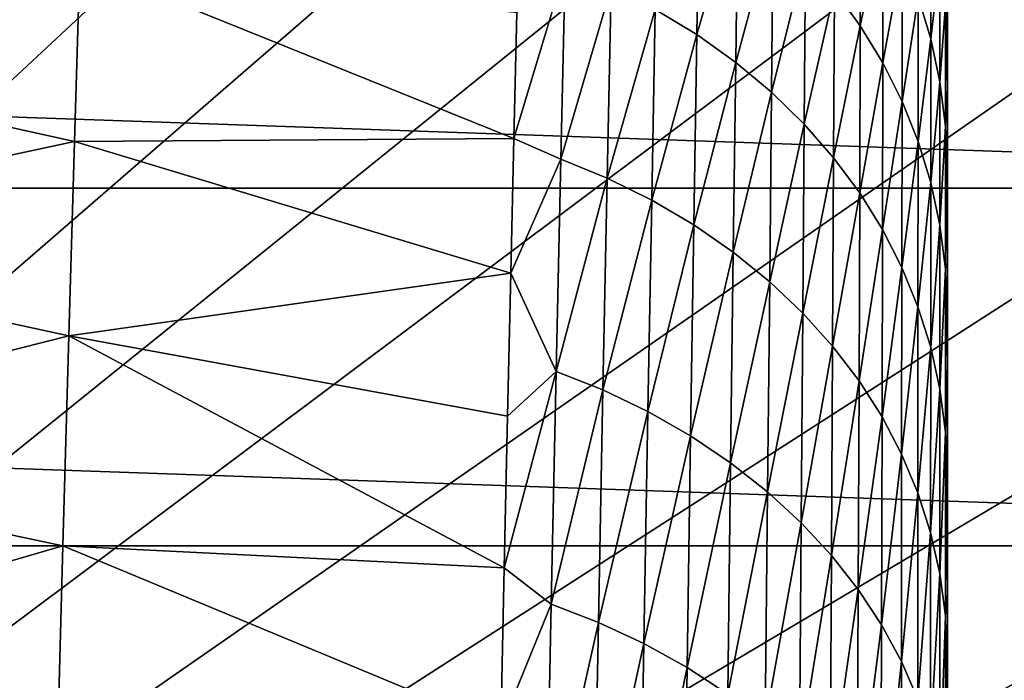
# Model space of a CAD drawing. Header units: metres. Extents: x -24 to 72, y -247 to 22.
# Tile 478 of 573: x 11.84 to 15.72, y 8.62 to 11.23. Entities that reach past the tile are written whole.
import ezdxf

# ---------------------------------------------------------------- set-up
doc = ezdxf.new("R2010")
doc.units = ezdxf.units.M
doc.layers.add('solid_509589_MEDIA_SW0001', color=7, linetype='CONTINUOUS')

msp = doc.modelspace()

# ---------------------------------------------------------------- linework, layer by layer
at = {"layer": 'solid_509589_MEDIA_SW0001'}
for points in [[(12.423874, 16.596352, 132.530869), (11.823595, 17.029215, 132.530869), (0, 0, 132.892746)], [(13.00832, 16.14234, 132.530869), (12.423874, 16.596352, 132.530869), (0, 0, 132.892746)], [(13.576189, 15.667758, 132.530869), (13.00832, 16.14234, 132.530869), (0, 0, 132.892746)], [(14.126758, 15.173208, 132.530869), (13.576189, 15.667758, 132.530869), (0, 0, 132.892746)], [(14.659324, 14.659324, 132.530869), (14.126758, 15.173208, 132.530869), (0, 0, 132.892746)], [(15.173208, 14.126758, 132.530869), (14.659324, 14.659324, 132.530869), (0, 0, 132.892746)], [(15.667758, 13.576189, 132.530869), (15.173208, 14.126758, 132.530869), (0, 0, 132.892746)], [(16.14234, 13.00832, 132.530869), (15.667758, 13.576189, 132.530869), (0, 0, 132.892746)], [(16.596352, 12.423874, 132.530869), (16.14234, 13.00832, 132.530869), (0, 0, 132.892746)], [(17.029215, 11.823595, 132.530869), (16.596352, 12.423874, 132.530869), (0, 0, 132.892746)], [(15.5, -8.1, 133.193756), (-15.5, 12.203133, 133.193756), (15.5, 12.203134, 133.193756)], [(15.5, -8.1, 133.193756), (-15.5, -8.1, 133.193756), (-15.5, 12.203133, 133.193756)], [(15.5, -8.1, 133.193756), (15.5, 12.203134, 133.193756), (15.5, 12.203133, 244.809753)], [(15.5, 10.490571, 244.809753), (15.5, -8.1, 133.193756), (15.5, 12.203133, 244.809753)], [(15.5, 12.183434, 246.408981), (15.5, 10.490571, 244.809753), (15.5, 12.203133, 244.809753)], [(15.500015, 10.826021, 246.432861), (15.5, 10.490571, 244.809753), (15.5, 12.183434, 246.408981)], [(15.500015, 10.826021, 246.432861), (15.5, 12.183434, 246.408981), (15.5, 12.124456, 248.003204)], [(15.500057, 10.769047, 248.047821), (15.5, 12.124456, 248.003204), (15.5, 12.026384, 249.591705)], [(15.500057, 10.769047, 248.047821), (15.500015, 10.826021, 246.432861), (15.5, 12.124456, 248.003204)], [(15.500119, 10.671606, 249.6539), (15.5, 12.026384, 249.591705), (15.5, 11.889461, 251.173141)], [(15.500119, 10.671606, 249.6539), (15.500057, 10.769047, 248.047821), (15.5, 12.026384, 249.591705)], [(-19.866144, 10.563422), (-19.081202, 11.923001), (19.866144, 10.563422)], [(-19.081202, 11.923001), (19.081202, 11.923001), (19.866144, 10.563422)], [(15.500196, 10.534052, 251.250351), (15.5, 11.889461, 251.173141), (15.5, 11.71394, 252.746567)], [(15.500196, 10.534052, 251.250351), (15.500119, 10.671606, 249.6539), (15.5, 11.889461, 251.173141)], [(17.440376, 11.208249, 132.530869), (17.029215, 11.823595, 132.530869), (0, 0, 132.892746)], [(10.285786, 11.13845, 267.299744), (12.073074, 11.452102, 265.39563), (10.308873, 11.850399, 265.34729)], [(14.510159, 11.169445, 263.917236), (14.520447, 11.836917, 261.612061), (14.345538, 11.268846, 263.928772)], [(14.672222, 11.726203, 261.597839), (14.520447, 11.836917, 261.612061), (14.510159, 11.169445, 263.917236)], [(15.15573, 11.204144, 261.497375), (15.157291, 11.780373, 259.183044), (15.053955, 11.344815, 261.528229)], [(15.245524, 11.631985, 259.154816), (15.157291, 11.780373, 259.183044), (15.15573, 11.204144, 261.497375)], [(14.663878, 11.059993, 263.900146), (14.672222, 11.726203, 261.597839), (14.510159, 11.169445, 263.917236)], [(14.81205, 11.6066, 261.578888), (14.672222, 11.726203, 261.597839), (14.663878, 11.059993, 263.900146)], [(15.500284, 10.356737, 252.836411), (15.5, 11.71394, 252.746567), (15.5, 11.500129, 254.310837)], [(15.500284, 10.356737, 252.836411), (15.500196, 10.534052, 251.250351), (15.5, 11.71394, 252.746567)], [(15.244703, 11.057599, 261.463501), (15.245524, 11.631985, 259.154816), (15.15573, 11.204144, 261.497375)], [(15.321191, 11.477777, 259.124481), (15.245524, 11.631985, 259.154816), (15.244703, 11.057599, 261.463501)], [(15.434031, 11.152764, 259.059509), (15.433906, 11.636647, 256.740906), (15.384137, 11.317962, 259.09256)], [(15.470279, 11.463981, 256.71344), (15.433906, 11.636647, 256.740906), (15.434031, 11.152764, 259.059509)], [(14.805573, 10.941773, 263.877625), (14.81205, 11.6066, 261.578888), (14.663878, 11.059993, 263.900146)], [(14.939375, 11.479183, 261.555573), (14.81205, 11.6066, 261.578888), (14.805573, 10.941773, 263.877625)], [(14.93459, 10.815884, 263.850037), (14.939375, 11.479183, 261.555573), (14.805573, 10.941773, 263.877625)], [(15.053955, 11.344815, 261.528229), (14.939375, 11.479183, 261.555573), (14.93459, 10.815884, 263.850037)], [(15.320852, 10.905462, 261.427216), (15.321191, 11.477777, 259.124481), (15.244703, 11.057599, 261.463501)], [(15.384137, 11.317962, 259.09256), (15.321191, 11.477777, 259.124481), (15.320852, 10.905462, 261.427216)], [(15.500377, 10.140013, 254.411331), (15.5, 11.500129, 254.310837), (15.5, 11.248367, 255.864853)], [(15.500377, 10.140013, 254.411331), (15.500284, 10.356737, 252.836411), (15.5, 11.500129, 254.310837)], [(10.285786, 11.13845, 267.299744), (12.052098, 10.747122, 267.349915), (12.073074, 11.452102, 265.39563)], [(12.073074, 11.452102, 265.39563), (12.052098, 10.747122, 267.349915), (13.787884, 10.758777, 266.147461)], [(12.073074, 11.452102, 265.39563), (13.787884, 10.758777, 266.147461), (13.799537, 11.25517, 264.678711)], [(15.470348, 10.98247, 259.025818), (15.470279, 11.463981, 256.71344), (15.434031, 11.152764, 259.059509)], [(15.470348, 10.98247, 259.025818), (15.492486, 11.286451, 256.68573), (15.470279, 11.463981, 256.71344)], [(13.990085, 11.431998, 263.935669), (13.799537, 11.25517, 264.678711), (13.787884, 10.758777, 266.147461)], [(13.973272, 10.677277, 266.213287), (13.990085, 11.431998, 263.935669), (13.787884, 10.758777, 266.147461)], [(14.171608, 11.356799, 263.934845), (13.990085, 11.431998, 263.935669), (13.973272, 10.677277, 266.213287)], [(14.156249, 10.603147, 266.211761), (14.171608, 11.356799, 263.934845), (13.973272, 10.677277, 266.213287)], [(14.345538, 11.268846, 263.928772), (14.171608, 11.356799, 263.934845), (14.156249, 10.603147, 266.211761)], [(15.050627, 10.683213, 263.81781), (15.053955, 11.344815, 261.528229), (14.93459, 10.815884, 263.850037)], [(15.15573, 11.204144, 261.497375), (15.053955, 11.344815, 261.528229), (15.050627, 10.683213, 263.81781)], [(15.384063, 10.747931, 261.389099), (15.384137, 11.317962, 259.09256), (15.320852, 10.905462, 261.427216)], [(15.434031, 11.152764, 259.059509), (15.384137, 11.317962, 259.09256), (15.384063, 10.747931, 261.389099)], [(15.470348, 10.98247, 259.025818), (15.492498, 10.807378, 258.991943), (15.492486, 11.286451, 256.68573)], [(15.492486, 11.286451, 256.68573), (15.5, 10.959002, 257.407684), (15.5, 11.248367, 255.864853)], [(15.492486, 11.286451, 256.68573), (15.492498, 10.807378, 258.991943), (15.5, 10.959002, 257.407684)], [(14.331977, 10.516418, 266.204254), (14.345538, 11.268846, 263.928772), (14.156249, 10.603147, 266.211761)], [(14.510159, 11.169445, 263.917236), (14.345538, 11.268846, 263.928772), (14.331977, 10.516418, 266.204254)], [(15.500471, 9.884231, 255.974396), (15.5, 11.248367, 255.864853), (15.5, 10.959002, 257.407684)], [(15.500471, 9.884231, 255.974396), (15.500377, 10.140013, 254.411331), (15.5, 11.248367, 255.864853)], [(17.829311, 10.57862, 132.530869), (17.440376, 11.208249, 132.530869), (0, 0, 132.892746)], [(15.153585, 10.544431, 263.781555), (15.15573, 11.204144, 261.497375), (15.050627, 10.683213, 263.81781)], [(15.244703, 11.057599, 261.463501), (15.15573, 11.204144, 261.497375), (15.153585, 10.544431, 263.781555)], [(14.498601, 10.418385, 266.190491), (14.510159, 11.169445, 263.917236), (14.331977, 10.516418, 266.204254)], [(14.663878, 11.059993, 263.900146), (14.510159, 11.169445, 263.917236), (14.498601, 10.418385, 266.190491)], [(10.26125, 10.363627, 269.22641), (12.052098, 10.747122, 267.349915), (10.285786, 11.13845, 267.299744)], [(15.434056, 10.585197, 261.349701), (15.434031, 11.152764, 259.059509), (15.384063, 10.747931, 261.389099)], [(15.470348, 10.98247, 259.025818), (15.434031, 11.152764, 259.059509), (15.434056, 10.585197, 261.349701)], [(14.654386, 10.310433, 266.17041), (14.663878, 11.059993, 263.900146), (14.498601, 10.418385, 266.190491)], [(14.805573, 10.941773, 263.877625), (14.663878, 11.059993, 263.900146), (14.654386, 10.310433, 266.17041)], [(15.243455, 10.399985, 263.741852), (15.244703, 11.057599, 261.463501), (15.153585, 10.544431, 263.781555)], [(15.320852, 10.905462, 261.427216), (15.244703, 11.057599, 261.463501), (15.243455, 10.399985, 263.741852)], [(15.470377, 10.417496, 261.309631), (15.470348, 10.98247, 259.025818), (15.434056, 10.585197, 261.349701)], [(15.470377, 10.417496, 261.309631), (15.492498, 10.807378, 258.991943), (15.470348, 10.98247, 259.025818)], [(14.798082, 10.193851, 266.144165), (14.805573, 10.941773, 263.877625), (14.654386, 10.310433, 266.17041)], [(14.93459, 10.815884, 263.850037), (14.805573, 10.941773, 263.877625), (14.798082, 10.193851, 266.144165)], [(15.492498, 10.807378, 258.991943), (15.5, 10.632464, 258.93808), (15.5, 10.959002, 257.407684)], [(15.500563, 9.589745, 257.524841), (15.5, 10.959002, 257.407684), (15.5, 10.632464, 258.93808)], [(15.500563, 9.589745, 257.524841), (15.500471, 9.884231, 255.974396), (15.5, 10.959002, 257.407684)], [(15.320224, 10.25016, 263.699432), (15.320852, 10.905462, 261.427216), (15.243455, 10.399985, 263.741852)], [(15.384063, 10.747931, 261.389099), (15.320852, 10.905462, 261.427216), (15.320224, 10.25016, 263.699432)], [(14.928945, 10.069751, 266.112122), (14.93459, 10.815884, 263.850037), (14.798082, 10.193851, 266.144165)], [(15.050627, 10.683213, 263.81781), (14.93459, 10.815884, 263.850037), (14.928945, 10.069751, 266.112122)], [(15.500015, 10.826021, 246.432861), (15.5, 8.86299, 244.809753), (15.5, 10.490571, 244.809753)], [(15.500029, 9.430519, 246.402298), (15.5, 8.86299, 244.809753), (15.500015, 10.826021, 246.432861)], [(15.500029, 9.430519, 246.402298), (15.500015, 10.826021, 246.432861), (15.500057, 10.769047, 248.047821)], [(15.470377, 10.417496, 261.309631), (15.492501, 10.245067, 261.269379), (15.492498, 10.807378, 258.991943)], [(15.492498, 10.807378, 258.991943), (15.5, 10.269155, 260.45517), (15.5, 10.632464, 258.93808)], [(15.492498, 10.807378, 258.991943), (15.492501, 10.245067, 261.269379), (15.5, 10.269155, 260.45517)], [(10.26125, 10.363627, 269.22641), (12.029836, 9.979768, 269.277954), (12.052098, 10.747122, 267.349915)], [(12.052098, 10.747122, 267.349915), (12.029836, 9.979768, 269.277954), (13.775627, 10.227748, 267.601837)], [(12.052098, 10.747122, 267.349915), (13.775627, 10.227748, 267.601837), (13.787884, 10.758777, 266.147461)], [(13.973272, 10.677277, 266.213287), (13.787884, 10.758777, 266.147461), (13.775627, 10.227748, 267.601837)], [(15.383809, 10.095141, 263.654907), (15.384063, 10.747931, 261.389099), (15.320224, 10.25016, 263.699432)], [(15.434056, 10.585197, 261.349701), (15.384063, 10.747931, 261.389099), (15.383809, 10.095141, 263.654907)], [(15.500105, 9.377876, 247.986267), (15.500029, 9.430519, 246.402298), (15.500057, 10.769047, 248.047821)], [(15.500105, 9.377876, 247.986267), (15.500057, 10.769047, 248.047821), (15.500119, 10.671606, 249.6539)], [(13.95507, 9.839667, 268.456665), (13.973272, 10.677277, 266.213287), (13.775627, 10.227748, 267.601837)], [(14.156249, 10.603147, 266.211761), (13.973272, 10.677277, 266.213287), (13.95507, 9.839667, 268.456665)], [(15.046597, 9.93904, 266.07486), (15.050627, 10.683213, 263.81781), (14.928945, 10.069751, 266.112122)], [(15.153585, 10.544431, 263.781555), (15.050627, 10.683213, 263.81781), (15.046597, 9.93904, 266.07486)], [(15.500219, 9.285571, 249.560928), (15.500105, 9.377876, 247.986267), (15.500119, 10.671606, 249.6539)], [(15.500219, 9.285571, 249.560928), (15.500119, 10.671606, 249.6539), (15.500196, 10.534052, 251.250351)], [(15.50065, 9.256906, 259.06189), (15.5, 10.632464, 258.93808), (15.5, 10.269155, 260.45517)], [(15.50065, 9.256906, 259.06189), (15.500563, 9.589745, 257.524841), (15.5, 10.632464, 258.93808)], [(18.195526, 9.93551, 132.530869), (17.829311, 10.57862, 132.530869), (0, 0, 132.892746)], [(14.139559, 9.766747, 268.454346), (14.156249, 10.603147, 266.211761), (13.95507, 9.839667, 268.456665)], [(14.331977, 10.516418, 266.204254), (14.156249, 10.603147, 266.211761), (14.139559, 9.766747, 268.454346)], [(15.433987, 9.935091, 263.609009), (15.434056, 10.585197, 261.349701), (15.383809, 10.095141, 263.654907)], [(15.470377, 10.417496, 261.309631), (15.434056, 10.585197, 261.349701), (15.433987, 9.935091, 263.609009)], [(-20.554821, 9.151412), (-19.866144, 10.563422), (20.554821, 9.151412)], [(-19.866144, 10.563422), (19.866144, 10.563422), (20.554821, 9.151412)], [(15.150894, 9.802404, 266.03302), (15.153585, 10.544431, 263.781555), (15.046597, 9.93904, 266.07486)], [(15.243455, 10.399985, 263.741852), (15.153585, 10.544431, 263.781555), (15.150894, 9.802404, 266.03302)], [(14.317157, 9.681419, 268.445251), (14.331977, 10.516418, 266.204254), (14.139559, 9.766747, 268.454346)], [(14.498601, 10.418385, 266.190491), (14.331977, 10.516418, 266.204254), (14.317157, 9.681419, 268.445251)], [(15.500361, 9.153955, 251.125565), (15.500196, 10.534052, 251.250351), (15.500284, 10.356737, 252.836411)], [(15.500361, 9.153955, 251.125565), (15.500219, 9.285571, 249.560928), (15.500196, 10.534052, 251.250351)], [(15.5, 10.490571, 244.809753), (15.5, 8.86299, 244.809753), (15.5, -8.1, 133.193756)], [(14.485872, 9.584957, 268.429169), (14.498601, 10.418385, 266.190491), (14.317157, 9.681419, 268.445251)], [(14.654386, 10.310433, 266.17041), (14.498601, 10.418385, 266.190491), (14.485872, 9.584957, 268.429169)], [(15.241805, 9.660305, 265.987335), (15.243455, 10.399985, 263.741852), (15.150894, 9.802404, 266.03302)], [(15.320224, 10.25016, 263.699432), (15.243455, 10.399985, 263.741852), (15.241805, 9.660305, 265.987335)], [(15.470367, 9.770197, 263.562408), (15.470377, 10.417496, 261.309631), (15.433987, 9.935091, 263.609009)], [(15.470367, 9.770197, 263.562408), (15.492501, 10.245067, 261.269379), (15.470377, 10.417496, 261.309631)], [(10.235401, 9.526785, 271.125366), (12.029836, 9.979768, 269.277954), (10.26125, 10.363627, 269.22641)], [(15.500522, 8.983376, 252.679489), (15.500284, 10.356737, 252.836411), (15.500377, 10.140013, 254.411331)], [(15.500522, 8.983376, 252.679489), (15.500361, 9.153955, 251.125565), (15.500284, 10.356737, 252.836411)], [(14.643828, 9.478733, 268.405975), (14.654386, 10.310433, 266.17041), (14.485872, 9.584957, 268.429169)], [(14.798082, 10.193851, 266.144165), (14.654386, 10.310433, 266.17041), (14.643828, 9.478733, 268.405975)], [(15.492501, 10.245067, 261.269379), (15.5, 9.86955, 261.957825), (15.5, 10.269155, 260.45517)], [(15.500731, 8.886066, 260.584869), (15.5, 10.269155, 260.45517), (15.5, 9.86955, 261.957825)], [(15.500731, 8.886066, 260.584869), (15.50065, 9.256906, 259.06189), (15.5, 10.269155, 260.45517)], [(15.319323, 9.513024, 265.938568), (15.320224, 10.25016, 263.699432), (15.241805, 9.660305, 265.987335)], [(15.383809, 10.095141, 263.654907), (15.320224, 10.25016, 263.699432), (15.319323, 9.513024, 265.938568)], [(15.470367, 9.770197, 263.562408), (15.492497, 9.600648, 263.515625), (15.492501, 10.245067, 261.269379)], [(15.492501, 10.245067, 261.269379), (15.492497, 9.600648, 263.515625), (15.5, 9.86955, 261.957825)], [(12.029836, 9.979768, 269.277954), (13.762811, 9.662698, 269.040497), (13.775627, 10.227748, 267.601837)], [(13.95507, 9.839667, 268.456665), (13.775627, 10.227748, 267.601837), (13.762811, 9.662698, 269.040497)], [(14.789653, 9.364034, 268.375824), (14.798082, 10.193851, 266.144165), (14.643828, 9.478733, 268.405975)], [(14.928945, 10.069751, 266.112122), (14.798082, 10.193851, 266.144165), (14.789653, 9.364034, 268.375824)], [(15.500691, 8.774183, 254.221954), (15.500377, 10.140013, 254.411331), (15.500471, 9.884231, 255.974396)], [(15.500691, 8.774183, 254.221954), (15.500522, 8.983376, 252.679489), (15.500377, 10.140013, 254.411331)], [(15.383389, 9.36074, 265.887512), (15.383809, 10.095141, 263.654907), (15.319323, 9.513024, 265.938568)], [(15.433987, 9.935091, 263.609009), (15.383809, 10.095141, 263.654907), (15.383389, 9.36074, 265.887512)], [(14.922498, 9.241975, 268.339203), (14.928945, 10.069751, 266.112122), (14.789653, 9.364034, 268.375824)], [(15.046597, 9.93904, 266.07486), (14.928945, 10.069751, 266.112122), (14.922498, 9.241975, 268.339203)], [(10.235401, 9.526785, 271.125366), (12.006406, 9.150869, 271.177917), (12.029836, 9.979768, 269.277954)], [(12.029836, 9.979768, 269.277954), (12.006406, 9.150869, 271.177917), (13.749475, 9.064101, 270.462494)], [(12.029836, 9.979768, 269.277954), (13.749475, 9.064101, 270.462494), (13.762811, 9.662698, 269.040497)], [(18.538555, 9.279738, 132.530869), (18.195526, 9.93551, 132.530869), (0, 0, 132.892746)], [(15.041908, 9.113477, 268.296722), (15.046597, 9.93904, 266.07486), (14.922498, 9.241975, 268.339203)], [(15.150894, 9.802404, 266.03302), (15.046597, 9.93904, 266.07486), (15.041908, 9.113477, 268.296722)], [(15.433828, 9.203587, 265.834961), (15.433987, 9.935091, 263.609009), (15.383389, 9.36074, 265.887512)], [(15.470367, 9.770197, 263.562408), (15.433987, 9.935091, 263.609009), (15.433828, 9.203587, 265.834961)], [(15.500865, 8.526728, 255.752258), (15.500471, 9.884231, 255.974396), (15.500563, 9.589745, 257.524841)], [(15.500865, 8.526728, 255.752258), (15.500691, 8.774183, 254.221954), (15.500471, 9.884231, 255.974396)], [(13.95507, 9.839667, 268.456665), (13.762811, 9.662698, 269.040497), (13.749475, 9.064101, 270.462494)], [(13.935604, 8.920413, 270.663025), (13.95507, 9.839667, 268.456665), (13.749475, 9.064101, 270.462494)], [(14.139559, 9.766747, 268.454346), (13.95507, 9.839667, 268.456665), (13.935604, 8.920413, 270.663025)], [(15.492497, 9.600648, 263.515625), (15.5, 9.434153, 263.445038), (15.5, 9.86955, 261.957825)], [(15.500801, 8.477578, 262.092957), (15.5, 9.86955, 261.957825), (15.5, 9.434153, 263.445038)], [(15.500801, 8.477578, 262.092957), (15.500731, 8.886066, 260.584869), (15.5, 9.86955, 261.957825)], [(15.14769, 8.979236, 268.249146), (15.150894, 9.802404, 266.03302), (15.041908, 9.113477, 268.296722)], [(15.241805, 9.660305, 265.987335), (15.150894, 9.802404, 266.03302), (15.14769, 8.979236, 268.249146)], [(14.121658, 8.848837, 270.659821), (14.139559, 9.766747, 268.454346), (13.935604, 8.920413, 270.663025)], [(14.317157, 9.681419, 268.445251), (14.139559, 9.766747, 268.454346), (14.121658, 8.848837, 270.659821)], [(15.470323, 9.04171, 265.781616), (15.470367, 9.770197, 263.562408), (15.433828, 9.203587, 265.834961)], [(15.470323, 9.04171, 265.781616), (15.492497, 9.600648, 263.515625), (15.470367, 9.770197, 263.562408)], [(14.301188, 8.765077, 270.649078), (14.317157, 9.681419, 268.445251), (14.121658, 8.848837, 270.659821)], [(14.485872, 9.584957, 268.429169), (14.317157, 9.681419, 268.445251), (14.301188, 8.765077, 270.649078)], [(15.239779, 8.839719, 268.197296), (15.241805, 9.660305, 265.987335), (15.14769, 8.979236, 268.249146)], [(15.319323, 9.513024, 265.938568), (15.241805, 9.660305, 265.987335), (15.239779, 8.839719, 268.197296)], [(14.472072, 8.670381, 270.630554), (14.485872, 9.584957, 268.429169), (14.301188, 8.765077, 270.649078)], [(14.643828, 9.478733, 268.405975), (14.485872, 9.584957, 268.429169), (14.472072, 8.670381, 270.630554)], [(15.470323, 9.04171, 265.781616), (15.492486, 8.875254, 265.72818), (15.492497, 9.600648, 263.515625)], [(15.492497, 9.600648, 263.515625), (15.492486, 8.875254, 265.72818), (15.5, 8.963449, 264.915863)], [(15.492497, 9.600648, 263.515625), (15.5, 8.963449, 264.915863), (15.5, 9.434153, 263.445038)], [(15.501034, 8.241357, 257.269714), (15.500563, 9.589745, 257.524841), (15.50065, 9.256906, 259.06189)], [(15.501034, 8.241357, 257.269714), (15.500865, 8.526728, 255.752258), (15.500563, 9.589745, 257.524841)], [(10.208377, 8.628772, 272.994812), (12.006406, 9.150869, 271.177917), (10.235401, 9.526785, 271.125366)], [(15.318164, 8.69521, 268.14209), (15.319323, 9.513024, 265.938568), (15.239779, 8.839719, 268.197296)], [(15.383389, 9.36074, 265.887512), (15.319323, 9.513024, 265.938568), (15.318164, 8.69521, 268.14209)], [(14.632295, 8.566104, 270.604095), (14.643828, 9.478733, 268.405975), (14.472072, 8.670381, 270.630554)], [(14.789653, 9.364034, 268.375824), (14.643828, 9.478733, 268.405975), (14.632295, 8.566104, 270.604095)], [(15.50086, 8.031794, 263.585449), (15.5, 9.434153, 263.445038), (15.5, 8.963449, 264.915863)], [(15.50086, 8.031794, 263.585449), (15.500801, 8.477578, 262.092957), (15.5, 9.434153, 263.445038)], [(15.500029, 9.430519, 246.402298), (15.5, 7.341155, 244.809753), (15.5, 8.86299, 244.809753)], [(15.500038, 8.014657, 246.367844), (15.5, 7.341155, 244.809753), (15.500029, 9.430519, 246.402298)], [(15.500038, 8.014657, 246.367844), (15.500029, 9.430519, 246.402298), (15.500105, 9.377876, 247.986267)], [(15.500141, 7.965044, 247.917145), (15.500038, 8.014657, 246.367844), (15.500105, 9.377876, 247.986267)], [(15.500141, 7.965044, 247.917145), (15.500105, 9.377876, 247.986267), (15.500219, 9.285571, 249.560928)], [(14.780357, 8.453521, 270.569946), (14.789653, 9.364034, 268.375824), (14.632295, 8.566104, 270.604095)], [(14.922498, 9.241975, 268.339203), (14.789653, 9.364034, 268.375824), (14.780357, 8.453521, 270.569946)], [(15.382811, 8.545874, 268.08432), (15.383389, 9.36074, 265.887512), (15.318164, 8.69521, 268.14209)], [(15.433828, 9.203587, 265.834961), (15.383389, 9.36074, 265.887512), (15.382811, 8.545874, 268.08432)], [(18.857958, 8.612141, 132.530869), (18.538555, 9.279738, 132.530869), (0, 0, 132.892746)], [(15.500294, 7.876538, 249.456985), (15.500141, 7.965044, 247.917145), (15.500219, 9.285571, 249.560928)], [(15.500294, 7.876538, 249.456985), (15.500219, 9.285571, 249.560928), (15.500361, 9.153955, 251.125565)], [(15.501195, 7.918421, 258.77356), (15.50065, 9.256906, 259.06189), (15.500731, 8.886066, 260.584869)], [(15.501195, 7.918421, 258.77356), (15.501034, 8.241357, 257.269714), (15.50065, 9.256906, 259.06189)], [(14.915309, 8.333746, 270.528625), (14.922498, 9.241975, 268.339203), (14.780357, 8.453521, 270.569946)], [(15.041908, 9.113477, 268.296722), (14.922498, 9.241975, 268.339203), (14.915309, 8.333746, 270.528625)], [(15.433588, 8.391825, 268.024963), (15.433828, 9.203587, 265.834961), (15.382811, 8.545874, 268.08432)], [(15.470323, 9.04171, 265.781616), (15.433828, 9.203587, 265.834961), (15.433588, 8.391825, 268.024963)], [(-21.143084, 7.695483), (-20.554821, 9.151412), (21.143084, 7.695483)], [(-20.554821, 9.151412), (20.554821, 9.151412), (21.143084, 7.695483)], [(10.208377, 8.628772, 272.994812), (11.981927, 8.261252, 273.048004), (12.006406, 9.150869, 271.177917)], [(12.006406, 9.150869, 271.177917), (11.981927, 8.261252, 273.048004), (13.735662, 8.432691, 271.866425)], [(12.006406, 9.150869, 271.177917), (13.735662, 8.432691, 271.866425), (13.749475, 9.064101, 270.462494)], [(15.500484, 7.749489, 250.986649), (15.500294, 7.876538, 249.456985), (15.500361, 9.153955, 251.125565)], [(15.500484, 7.749489, 250.986649), (15.500361, 9.153955, 251.125565), (15.500522, 8.983376, 252.679489)], [(15.036611, 8.207703, 270.480804), (15.041908, 9.113477, 268.296722), (14.915309, 8.333746, 270.528625)], [(15.14769, 8.979236, 268.249146), (15.041908, 9.113477, 268.296722), (15.036611, 8.207703, 270.480804)], [(13.935604, 8.920413, 270.663025), (13.749475, 9.064101, 270.462494), (13.735662, 8.432691, 271.866425)], [(15.470244, 8.233171, 267.964813), (15.470323, 9.04171, 265.781616), (15.433588, 8.391825, 268.024963)], [(15.470244, 8.233171, 267.964813), (15.492486, 8.875254, 265.72818), (15.470323, 9.04171, 265.781616)], [(15.144007, 8.076094, 270.427368), (15.14769, 8.979236, 268.249146), (15.036611, 8.207703, 270.480804)], [(15.239779, 8.839719, 268.197296), (15.14769, 8.979236, 268.249146), (15.144007, 8.076094, 270.427368)], [(15.492486, 8.875254, 265.72818), (15.5, 8.458067, 266.369171), (15.5, 8.963449, 264.915863)], [(15.500907, 7.549064, 265.061584), (15.5, 8.963449, 264.915863), (15.5, 8.458067, 266.369171)], [(15.500907, 7.549064, 265.061584), (15.50086, 8.031794, 263.585449), (15.5, 8.963449, 264.915863)], [(15.500698, 7.584249, 252.505478), (15.500484, 7.749489, 250.986649), (15.500522, 8.983376, 252.679489)], [(15.500698, 7.584249, 252.505478), (15.500522, 8.983376, 252.679489), (15.500691, 8.774183, 254.221954)], [(13.915009, 7.920753, 272.829651), (13.935604, 8.920413, 270.663025), (13.735662, 8.432691, 271.866425)], [(14.121658, 8.848837, 270.659821), (13.935604, 8.920413, 270.663025), (13.915009, 7.920753, 272.829651)], [(15.470244, 8.233171, 267.964813), (15.49247, 8.070016, 267.904572), (15.492486, 8.875254, 265.72818)], [(15.492486, 8.875254, 265.72818), (15.49247, 8.070016, 267.904572), (15.5, 8.458067, 266.369171)], [(15.501342, 7.558269, 260.263123), (15.500731, 8.886066, 260.584869), (15.500801, 8.477578, 262.092957)], [(15.501342, 7.558269, 260.263123), (15.501195, 7.918421, 258.77356), (15.500731, 8.886066, 260.584869)], [(14.10267, 7.85065, 272.82547), (14.121658, 8.848837, 270.659821), (13.915009, 7.920753, 272.829651)], [(14.301188, 8.765077, 270.649078), (14.121658, 8.848837, 270.659821), (14.10267, 7.85065, 272.82547)], [(15.237399, 7.93939, 270.369232), (15.239779, 8.839719, 268.197296), (15.144007, 8.076094, 270.427368)], [(15.318164, 8.69521, 268.14209), (15.239779, 8.839719, 268.197296), (15.237399, 7.93939, 270.369232)], [(15.5, 8.86299, 244.809753), (15.5, 7.341155, 244.809753), (15.5, -8.1, 133.193756)], [(14.284183, 7.768619, 272.812988), (14.301188, 8.765077, 270.649078), (14.10267, 7.85065, 272.82547)], [(14.472072, 8.670381, 270.630554), (14.301188, 8.765077, 270.649078), (14.284183, 7.768619, 272.812988)], [(15.500926, 7.381172, 254.012756), (15.500691, 8.774183, 254.221954), (15.500865, 8.526728, 255.752258)], [(15.500926, 7.381172, 254.012756), (15.500698, 7.584249, 252.505478), (15.500691, 8.774183, 254.221954)], [(15.316765, 7.797871, 270.307404), (15.318164, 8.69521, 268.14209), (15.237399, 7.93939, 270.369232)], [(15.382811, 8.545874, 268.08432), (15.318164, 8.69521, 268.14209), (15.316765, 7.797871, 270.307404)], [(14.457299, 7.675878, 272.791901), (14.472072, 8.670381, 270.630554), (14.284183, 7.768619, 272.812988)], [(14.632295, 8.566104, 270.604095), (14.472072, 8.670381, 270.630554), (14.457299, 7.675878, 272.791901)], [(10.180311, 7.670438, 274.832916), (11.981927, 8.261252, 273.048004), (10.208377, 8.628772, 272.994812)]]:
    msp.add_3dface(points, dxfattribs=at)

doc.saveas('drawing.dxf')
